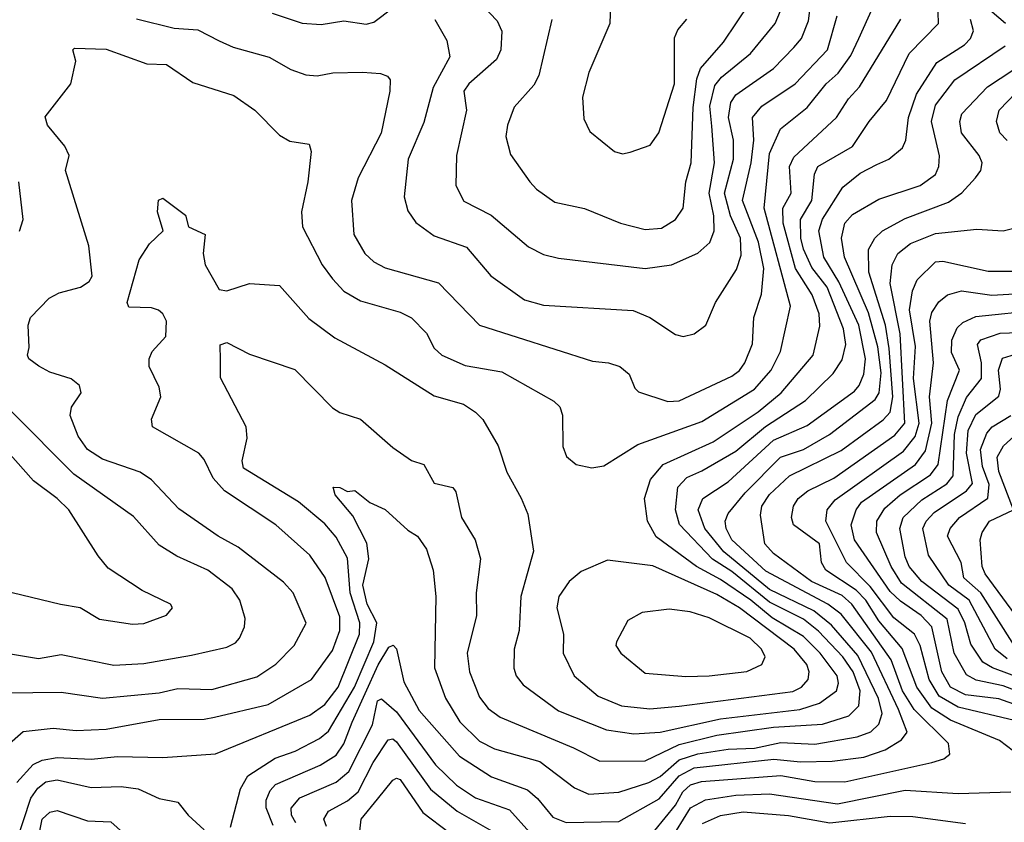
# Model space of a CAD drawing. Extents: x 1308313 to 1441400, y 959662 to 1036319.
# Tile 316 of 656: x 1363045 to 1365658, y 1003656 to 1005785. Entities that reach past the tile are written whole.
import ezdxf

# ---------------------------------------------------------------- set-up
doc = ezdxf.new("R2010")
doc.units = 0

msp = doc.modelspace()

# ---------------------------------------------------------------- linework, layer by layer
at = {"layer": '0CON10XD'}
for points in [[(1365660.5, 1005775), (1365496.7, 1005915)], [(1364146.4, 1005785), (1364179.1, 1005729.1), (1364186.2, 1005686.2), (1364142.7, 1005605), (1364117.8, 1005512.2), (1364075.8, 1005415), (1364065.4, 1005315), (1364075, 1005278), (1364096.5, 1005246.5), (1364145, 1005211.1), (1364231.2, 1005181.2), (1364295, 1005105.4), (1364385, 1005041.9), (1364435, 1005027.5), (1364673.1, 1005013.1), (1364717.5, 1004995), (1364785, 1004950), (1364805.4, 1004944.6), (1364835, 1004951.4), (1364865.7, 1004975), (1364891.8, 1005035), (1364947.4, 1005122.6), (1364959.9, 1005160.1), (1364958.2, 1005205), (1364931.4, 1005265), (1364915.5, 1005325), (1364939.5, 1005415), (1364938.8, 1005465), (1364926.3, 1005525), (1364931.9, 1005565), (1364945.3, 1005585), (1365045.3, 1005655), (1365098.9, 1005711.1), (1365119.6, 1005735), (1365137.9, 1005782.1), (1365148.3, 1005858.2)], [(1363395, 1004564.6), (1363365, 1004584.7), (1363265, 1004619.1), (1363225.4, 1004645), (1363200.2, 1004680.2), (1363179.2, 1004735), (1363182.6, 1004757.4), (1363208.6, 1004795), (1363204.4, 1004814.4), (1363182.4, 1004832.4), (1363125, 1004850), (1363096.3, 1004866.3), (1363070, 1004885), (1363066, 1004895), (1363070.8, 1004915), (1363067.5, 1004975), (1363074.4, 1004995), (1363123.7, 1005046.3), (1363150, 1005060), (1363206.7, 1005075), (1363229.5, 1005090.5), (1363237.5, 1005105), (1363229.2, 1005185), (1363167.1, 1005385), (1363177.1, 1005425), (1363165, 1005449.6), (1363119.6, 1005505), (1363112.8, 1005527.2), (1363180.8, 1005615), (1363194.2, 1005675), (1363186.2, 1005705), (1363190.6, 1005709.4), (1363275, 1005706.1), (1363382.5, 1005667.5), (1363435, 1005666.2), (1363505, 1005618.5), (1363613.6, 1005583.6), (1363669.2, 1005545), (1363735, 1005478.6), (1363762.2, 1005462.2), (1363813.8, 1005455), (1363818.5, 1005435), (1363810, 1005355), (1363793.1, 1005275), (1363795.3, 1005235.3), (1363847.6, 1005135), (1363875, 1005097.3), (1363905.6, 1005065), (1363949.5, 1005039.5), (1364055, 1005008.7), (1364085, 1004993.8), (1364125, 1004953.6), (1364145, 1004913.5), (1364165, 1004894.7), (1364227.7, 1004867.7), (1364325, 1004850.5), (1364462.7, 1004772.7), (1364478.1, 1004758.1), (1364485.9, 1004735.9), (1364486.7, 1004653.3), (1364496.2, 1004626.2), (1364522, 1004605), (1364563.6, 1004596.4), (1364595, 1004601.2), (1364685, 1004658.2), (1364855, 1004719.2), (1364995, 1004804.5), (1365039, 1004855), (1365064, 1004905), (1365090.6, 1005025), (1365020.3, 1005285), (1365035, 1005429.5), (1365063.5, 1005495), (1365135, 1005551.6), (1365185, 1005614.3), (1365216.7, 1005643.3), (1365250.3, 1005689.7), (1365271.4, 1005735), (1365321.5, 1005845)], [(1364252.3, 1005845), (1364312, 1005782), (1364324.7, 1005754.7), (1364322.2, 1005705), (1364310.5, 1005679.5), (1364237.1, 1005615), (1364224, 1005595), (1364231.2, 1005545), (1364204.1, 1005425), (1364202.3, 1005345), (1364223.5, 1005303.5), (1364296.5, 1005266.5), (1364395, 1005182.3), (1364435, 1005162.3), (1364475, 1005152.5), (1364705, 1005125.3), (1364775, 1005134.7), (1364845, 1005166), (1364876.3, 1005193.7), (1364887.5, 1005225), (1364887.4, 1005265), (1364874.4, 1005325), (1364888.5, 1005405), (1364882.1, 1005502.1), (1364876.7, 1005555), (1364890, 1005610), (1364907.3, 1005632.7), (1364984.7, 1005695), (1365050.2, 1005775), (1365071.3, 1005825)], [(1364457.3, 1005785), (1364422.9, 1005637.1), (1364409.1, 1005610.9), (1364357.4, 1005552.6), (1364339.2, 1005505), (1364335.4, 1005475), (1364347.6, 1005427.6), (1364398.9, 1005355), (1364416.9, 1005335), (1364465, 1005300.8), (1364544.1, 1005284.1), (1364639.2, 1005245), (1364705, 1005228.4), (1364747.8, 1005232.2), (1364785.2, 1005254.8), (1364805.8, 1005285), (1364812.7, 1005355), (1364827.2, 1005405), (1364831.8, 1005551.8), (1364841.7, 1005628.3), (1364851.3, 1005655), (1364912.5, 1005725), (1364982.1, 1005827.9)], [(1364612.5, 1005825), (1364611.1, 1005775), (1364555.7, 1005644.3), (1364538.9, 1005578.9), (1364541.9, 1005521.9), (1364558.5, 1005488.5), (1364623.8, 1005435), (1364645, 1005429.4)], [(1363578, 1004882), (1363577.6, 1004922.4), (1363595, 1004928.9), (1363655, 1004897.9), (1363775, 1004856.7), (1363875, 1004755.3), (1363895, 1004742.8), (1363949.2, 1004725), (1364035, 1004650), (1364085, 1004615.4), (1364118, 1004605), (1364145, 1004555.7), (1364195, 1004544.3), (1364202.6, 1004532.6), (1364217.8, 1004465), (1364253.9, 1004405), (1364267.8, 1004355), (1364256.5, 1004265), (1364257.2, 1004205), (1364232.5, 1004105), (1364238.8, 1004055), (1364265, 1003988.1), (1364287.9, 1003957.9), (1364320.5, 1003935), (1364515, 1003853.4), (1364585, 1003818.2), (1364705, 1003819.3), (1364795, 1003862.4), (1364895, 1003887.1), (1365045, 1003908.2), (1365175, 1003916.3), (1365245, 1003938.4), (1365272.1, 1003965), (1365274.9, 1004005), (1365256.9, 1004055), (1365228.9, 1004095), (1365165, 1004162.8), (1365125.1, 1004195.1), (1365035, 1004240.5), (1364935, 1004321.8), (1364883.9, 1004353.9), (1364796.3, 1004446.3), (1364785.2, 1004485), (1364791.9, 1004545), (1364815, 1004570.6), (1364855, 1004588), (1364945, 1004640.3), (1365024.5, 1004705.5), (1365130.5, 1004775), (1365203.6, 1004846.4), (1365227.3, 1004882.7), (1365236.9, 1004923.1), (1365231.5, 1004965), (1365187.5, 1005075), (1365147.4, 1005127.4), (1365125, 1005175.9), (1365117.7, 1005205), (1365117.2, 1005255), (1365146.9, 1005305), (1365154.1, 1005375), (1365162.7, 1005395), (1365255, 1005448.8), (1365299.2, 1005515), (1365345, 1005570), (1365405.7, 1005695), (1365483.2, 1005775), (1365482.6, 1005805)], [(1363715, 1005801.6), (1363795, 1005775.3), (1363845, 1005772.2), (1363905, 1005781.8), (1363965, 1005772.5), (1363985, 1005778.2), (1364035, 1005816.2)], [(1363562.2, 1003935), (1363705, 1003969), (1363819.6, 1004035), (1363875, 1004112.1), (1363894.4, 1004165), (1363895, 1004200.8), (1363855.7, 1004305.7), (1363815, 1004364.6), (1363724.8, 1004444.8), (1363588.7, 1004535), (1363559, 1004569), (1363535, 1004618.1), (1363520.5, 1004635), (1363397.5, 1004705), (1363395.4, 1004725), (1363419.7, 1004785), (1363415, 1004810), (1363389.1, 1004865), (1363388.5, 1004885), (1363396.9, 1004905), (1363433.1, 1004945), (1363434.6, 1004985), (1363425.4, 1005005), (1363414, 1005014), (1363395, 1005020.4), (1363335, 1005022.5), (1363330.6, 1005035), (1363362, 1005148), (1363389.5, 1005190.5), (1363425.8, 1005225), (1363411.2, 1005275), (1363413.5, 1005306.5), (1363425, 1005311.2), (1363485, 1005266.2), (1363493.3, 1005235), (1363537.1, 1005215), (1363532.5, 1005165), (1363537.5, 1005135), (1363575, 1005069.1), (1363595, 1005065.3), (1363655, 1005085.4), (1363735, 1005080), (1363812.5, 1004992.5), (1363881.1, 1004941.1), (1364015, 1004869.6), (1364145, 1004786.8), (1364223.3, 1004765), (1364255, 1004744.2), (1364274.5, 1004724.5), (1364314.7, 1004654.7), (1364337.8, 1004585), (1364375.9, 1004515.9), (1364393.7, 1004473.7), (1364408.8, 1004375), (1364374.7, 1004255), (1364370.8, 1004165), (1364357.6, 1004115), (1364356.6, 1004065), (1364362.7, 1004045), (1364380.9, 1004020.9), (1364475, 1003951.6), (1364601.9, 1003901.9), (1364675, 1003890.5), (1364745, 1003895.5), (1364905, 1003931.1), (1365115, 1003955.8), (1365167.6, 1003972.4), (1365212.3, 1004005), (1365217.9, 1004025), (1365214.5, 1004045), (1365168.8, 1004105), (1365125, 1004148.7), (1365041.4, 1004198.6), (1364985, 1004245.1), (1364905, 1004300.1), (1364841, 1004335), (1364733.7, 1004413.7), (1364711.4, 1004455), (1364702.9, 1004515), (1364719.2, 1004565), (1364752.6, 1004605), (1364885, 1004665.5), (1365005, 1004745.1), (1365066, 1004795), (1365150.9, 1004895), (1365168.1, 1004971.9), (1365166.9, 1005005), (1365147.6, 1005055), (1365103.9, 1005125), (1365070.9, 1005245), (1365070, 1005285), (1365091.9, 1005325), (1365087.9, 1005395), (1365099.6, 1005420.4), (1365212.9, 1005525), (1365244.3, 1005575), (1365273.2, 1005606.8), (1365383.6, 1005786.4)], [(1363355, 1005787), (1363455, 1005762), (1363517.8, 1005757.8), (1363575, 1005728.8), (1363611.7, 1005711.7), (1363707.1, 1005685), (1363765, 1005652.9), (1363805, 1005638.9), (1363835, 1005635.4), (1363876.5, 1005643.5), (1363955, 1005645.4), (1364002.4, 1005642.4), (1364021.2, 1005635), (1364028.1, 1005625), (1364027.3, 1005595), (1364004, 1005484), (1363943.4, 1005365), (1363925.3, 1005305), (1363932.2, 1005215), (1363961.4, 1005165), (1363985, 1005142.4), (1364015, 1005126.5), (1364156.6, 1005086.6), (1364265.7, 1004975), (1364565, 1004878.8), (1364607.5, 1004875), (1364638, 1004865), (1364662, 1004845), (1364677.3, 1004807.3), (1364687.6, 1004797.6), (1364765, 1004771.8), (1364795, 1004774), (1364935, 1004839.8), (1364955, 1004854.3), (1364969.6, 1004875), (1364989.4, 1004925), (1364993.4, 1004995), (1365013.2, 1005056.8), (1365020, 1005125), (1365005.3, 1005195), (1364963.5, 1005305), (1364986.3, 1005405), (1364993, 1005465), (1364989.4, 1005525), (1365014.7, 1005555), (1365103.2, 1005615), (1365188.9, 1005705), (1365214, 1005795)], [(1363605, 1003643.8), (1363631, 1003745), (1363650.6, 1003779.4), (1363723.3, 1003826.7), (1363776, 1003845), (1363841.2, 1003878.8), (1363865, 1003898.1), (1363933.9, 1004015), (1363985.2, 1004135), (1363993, 1004185), (1363967.7, 1004235), (1363955.8, 1004285), (1363972.1, 1004355), (1363966.7, 1004396.7), (1363929.2, 1004469.2), (1363882.5, 1004525), (1363877.5, 1004545), (1363895, 1004544.4), (1363915, 1004533.1), (1363935, 1004535.8), (1363974.7, 1004504.7), (1364015, 1004485.4), (1364075, 1004430.8), (1364101.2, 1004415), (1364125, 1004380.8), (1364142.8, 1004325), (1364149.8, 1004255), (1364146.2, 1004066.2), (1364175, 1003985.4), (1364212.9, 1003922.9), (1364265, 1003871.5), (1364305, 1003850.9), (1364425, 1003817.5), (1364517.7, 1003747.7), (1364555, 1003730.7), (1364635, 1003736), (1364715, 1003762), (1364745, 1003778.2), (1364795, 1003822.2), (1364845, 1003838.1), (1364925, 1003850.5), (1364995, 1003852.9), (1365065, 1003867.6), (1365155, 1003863.2), (1365266.9, 1003883.1), (1365303.6, 1003896.4), (1365325, 1003916.2), (1365333.3, 1003945), (1365324.3, 1003985), (1365268.7, 1004098.7), (1365199.3, 1004179.3), (1365152.8, 1004217.2), (1365035, 1004273.9), (1364913.6, 1004373.6), (1364863.2, 1004435), (1364845.2, 1004485), (1364857.6, 1004515), (1364925, 1004559), (1365045, 1004669.5), (1365135, 1004709), (1365260.3, 1004799.7), (1365272.5, 1004815), (1365284.9, 1004845.1), (1365289.6, 1004885), (1365271.8, 1004975), (1365219.1, 1005089.1), (1365179, 1005155), (1365165.4, 1005225), (1365175, 1005255.8), (1365229.2, 1005340.8), (1365275, 1005378.1), (1365319.5, 1005400.5), (1365351.5, 1005415), (1365388, 1005445), (1365396.2, 1005465), (1365403.2, 1005525), (1365425, 1005587.2), (1365478.4, 1005671.6), (1365551.7, 1005718.3), (1365568.3, 1005735), (1365575.6, 1005755), (1365567.7, 1005785)], [(1364645, 1005429.4), (1364665, 1005433.1), (1364718.1, 1005451.9), (1364741.2, 1005485), (1364782.4, 1005615), (1364783.1, 1005736.9), (1364791.8, 1005758.2), (1364815, 1005786.2)], [(1363717.7, 1003647.7), (1363699.7, 1003695), (1363699.4, 1003715), (1363709.6, 1003740.4), (1363723.7, 1003756.3), (1363842.6, 1003807.4), (1363885, 1003834), (1363905, 1003864.2), (1363927.9, 1003922.1), (1363996.5, 1004073.5), (1364025, 1004120.5), (1364036.2, 1004126.2), (1364045, 1004116.7), (1364065, 1004028.9), (1364105, 1003952.7), (1364211.9, 1003831.9), (1364297, 1003777), (1364392.5, 1003742.5), (1364419.6, 1003719.6), (1364459.9, 1003669.9), (1364495, 1003656), (1364635, 1003658.5), (1364741.8, 1003718.2), (1364795, 1003779.2), (1364835, 1003800.5), (1365046.6, 1003823.4), (1365117, 1003817), (1365201.2, 1003818.8), (1365285, 1003828.9), (1365341.7, 1003848.3), (1365385.1, 1003874.9), (1365399.6, 1003895), (1365376.9, 1003955), (1365305, 1004107.4), (1365225, 1004207.9), (1365189.1, 1004235), (1365025, 1004322), (1364934.9, 1004405), (1364919.7, 1004435), (1364917.2, 1004455), (1364924.8, 1004475), (1364969.9, 1004530.1), (1365063.7, 1004625), (1365125, 1004645.1), (1365193.8, 1004685), (1365315, 1004777.8), (1365325.4, 1004795), (1365331.4, 1004848.6), (1365322.5, 1004917.5), (1365297, 1005007), (1365233.8, 1005155), (1365225.5, 1005205), (1365234.8, 1005245), (1365255, 1005268.1), (1365325, 1005308.9), (1365434.8, 1005345.2), (1365475, 1005374.6), (1365484.1, 1005395), (1365486.1, 1005423.9), (1365464.8, 1005515), (1365475, 1005558), (1365526.8, 1005625), (1365660, 1005715)], [(1364730.9, 1003635), (1364785, 1003702.1), (1364805, 1003736.8), (1364825, 1003755.4), (1364854.6, 1003764.6), (1365065, 1003780.2), (1365155, 1003764.6), (1365235, 1003764), (1365465.2, 1003814.8), (1365497.5, 1003825), (1365512.9, 1003837.1), (1365509.7, 1003865), (1365418.2, 1003955), (1365387.9, 1004005), (1365357.2, 1004087.2), (1365253.3, 1004235), (1365227.7, 1004257.7), (1365146.2, 1004295), (1365045, 1004368.8), (1365022.1, 1004395), (1365010.5, 1004470.5), (1365014.8, 1004495), (1365035, 1004525.6), (1365087.5, 1004575), (1365225, 1004642.7), (1365336.2, 1004723.8), (1365355, 1004744.3), (1365361.9, 1004785), (1365352.4, 1004912.4), (1365342.2, 1004975), (1365298, 1005115), (1365297.4, 1005175), (1365314.5, 1005205.5), (1365334.9, 1005225.1), (1365395, 1005257.3), (1365509.5, 1005300.5), (1365545, 1005325.3), (1365581.1, 1005365), (1365595.4, 1005385), (1365598.8, 1005405), (1365591.1, 1005425), (1365543.9, 1005485), (1365539.5, 1005515), (1365545.3, 1005535), (1365613.1, 1005606.9), (1365747.8, 1005695)], [(1365665, 1005464.3), (1365645.8, 1005485), (1365636.8, 1005515), (1365643.7, 1005545), (1365711.3, 1005615)], [(1363045, 1005223.8), (1363054.2, 1005255), (1363043.1, 1005355)], [(1365682.5, 1003845), (1365645, 1003873.2), (1365515, 1003927), (1365465, 1003959.3), (1365425.3, 1004015), (1365387.1, 1004117.1), (1365325, 1004191), (1365289.9, 1004245), (1365265, 1004271.6), (1365183.8, 1004325), (1365172.8, 1004345), (1365167.6, 1004395), (1365098.1, 1004445), (1365093.5, 1004465), (1365098.1, 1004495), (1365111, 1004515), (1365136.4, 1004535), (1365205, 1004568.8), (1365367.4, 1004682.6), (1365393.5, 1004715), (1365381.4, 1004951.4), (1365354.6, 1005085.4), (1365360.5, 1005135), (1365375.1, 1005164.9), (1365408.5, 1005191.5), (1365475, 1005218.1), (1365585, 1005229.1), (1365655, 1005224.6), (1365755, 1005249.4)], [(1365685, 1003926.5), (1365535, 1003961.2), (1365485, 1003990.7), (1365458, 1004035), (1365434.4, 1004125), (1365419.4, 1004155), (1365365, 1004198.9), (1365301.8, 1004281.8), (1365238.6, 1004345), (1365183.8, 1004455), (1365188.1, 1004485), (1365208.7, 1004511.3), (1365389.9, 1004640.1), (1365421, 1004679), (1365432.1, 1004715), (1365417.2, 1004832.8), (1365422.1, 1004917.9), (1365406.3, 1005015), (1365413.9, 1005066.1), (1365426.8, 1005095), (1365475, 1005142.5), (1365495, 1005144.3), (1365615, 1005117.9), (1365685, 1005117.8)], [(1365695, 1003965.3), (1365643.6, 1003983.6), (1365555, 1003994.1), (1365515, 1004014.9), (1365492.4, 1004055), (1365465.1, 1004175), (1365437.1, 1004205), (1365382.4, 1004242.4), (1365355, 1004268.7), (1365260.2, 1004405), (1365251, 1004445), (1365264.5, 1004485), (1365279.1, 1004505), (1365422.2, 1004605), (1365448.6, 1004641.4), (1365465.6, 1004715), (1365459.2, 1004785), (1365470, 1004875), (1365459.7, 1004985), (1365465, 1005008.2), (1365483.7, 1005036.3), (1365507.3, 1005055), (1365544.3, 1005065.7), (1365625, 1005054.6), (1365685, 1005057.5)], [(1365517.5, 1004902.5), (1365518.5, 1004935), (1365532.8, 1004967.2), (1365548.1, 1004981.9), (1365582.4, 1004997.6), (1365753.1, 1005015)], [(1365709.6, 1004035), (1365626, 1004066), (1365601, 1004081), (1365569, 1004129), (1365552.8, 1004185), (1365535, 1004221.3), (1365439, 1004295), (1365405.2, 1004335), (1365395, 1004360), (1365380.5, 1004435), (1365389.5, 1004465), (1365438.6, 1004511.4), (1365505, 1004554.2), (1365522.1, 1004575), (1365525.2, 1004684.8), (1365535, 1004731.2), (1365557.5, 1004782.5), (1365597.1, 1004832.9), (1365597.1, 1004875), (1365586.4, 1004923.6), (1365595, 1004935.5), (1365646.4, 1004953.6), (1365745, 1004957)], [(1365705, 1003998.6), (1365655, 1004018), (1365583.3, 1004033.3), (1365557.7, 1004047.7), (1365524.7, 1004104.7), (1365505.9, 1004195), (1365385, 1004290.6), (1365357.3, 1004335), (1365318.8, 1004425), (1365319.7, 1004455), (1365340.3, 1004489.7), (1365381.3, 1004525), (1365461.9, 1004578.1), (1365482.4, 1004605), (1365507.2, 1004775), (1365539, 1004855), (1365517.5, 1004902.5)], [(1365665, 1004089.8), (1365633.2, 1004115), (1365564.4, 1004245), (1365510.6, 1004285), (1365456.9, 1004365), (1365441.8, 1004435), (1365450.2, 1004455), (1365471.9, 1004478.1), (1365557, 1004535), (1365573.1, 1004555), (1365557.5, 1004635), (1365562.1, 1004695), (1365582.3, 1004737.7), (1365643.6, 1004786.4), (1365647.7, 1004805), (1365642.7, 1004855), (1365652.7, 1004887.3), (1365721.6, 1004908.4)], [(1363037.8, 1003762.2), (1363080.8, 1003809.2), (1363105, 1003821), (1363145, 1003828.1), (1363235, 1003823.8), (1363305, 1003831), (1363425, 1003828.2), (1363565, 1003838), (1363815, 1003940.7), (1363855, 1003968.3), (1363890.3, 1004015), (1363947, 1004155), (1363947.4, 1004185), (1363922.5, 1004265), (1363915, 1004357.1), (1363885, 1004412.2), (1363855, 1004448.2), (1363785, 1004506.1), (1363639.1, 1004595), (1363635.8, 1004615), (1363648.9, 1004675), (1363645.9, 1004705), (1363578, 1004835), (1363578, 1004882)], [(1363005, 1004105.8), (1363095, 1004091.1), (1363155, 1004101.4), (1363295, 1004072.7), (1363375, 1004077), (1363500.9, 1004099.1), (1363595, 1004120.9), (1363617.7, 1004132.3), (1363628.2, 1004145), (1363642.1, 1004175), (1363643.6, 1004196.4), (1363629.6, 1004245), (1363609.3, 1004275), (1363544.5, 1004325), (1363462.1, 1004362.1), (1363415, 1004391.3), (1363347.3, 1004467.3), (1363189.1, 1004579.1), (1363024.7, 1004745)], [(1365684.6, 1004124.6), (1365595, 1004264.9), (1365550.3, 1004305), (1365543.3, 1004345), (1365507, 1004415), (1365514.4, 1004435), (1365538.5, 1004465), (1365614.2, 1004515.8), (1365617.6, 1004552.4), (1365599.5, 1004599.5), (1365594.7, 1004645), (1365611.5, 1004688.5), (1365625.1, 1004704.9), (1365675, 1004735.2)], [(1365745, 1004127.8), (1365607, 1004315), (1365599, 1004335), (1365594, 1004405), (1365598.6, 1004425), (1365618.3, 1004455), (1365681.8, 1004485), (1365643.1, 1004586.9), (1365639, 1004625), (1365655.2, 1004655), (1365729.4, 1004720.6)], [(1363025, 1004265.8), (1363153.3, 1004235), (1363205.5, 1004225.5), (1363256.7, 1004195), (1363345, 1004181.8), (1363375, 1004183.8), (1363435, 1004205.6), (1363450.6, 1004225), (1363445.7, 1004235), (1363370.7, 1004270.7), (1363280.4, 1004330.4), (1363253.2, 1004363.2), (1363175.4, 1004485), (1363145.1, 1004515.1), (1363081.8, 1004561.8), (1362965, 1004692.7)], [(1363005, 1003999.7), (1363155, 1004001.1), (1363265, 1003985.2), (1363415, 1003999.7), (1363465, 1004011.1), (1363555, 1004008.5), (1363675, 1004041.9), (1363725, 1004075.3), (1363773.3, 1004125), (1363805.3, 1004184.7), (1363771.3, 1004265), (1363745, 1004293.2), (1363625, 1004385.9), (1363571.8, 1004415), (1363467.3, 1004487.3), (1363395, 1004564.6)], [(1364717.3, 1003957.3), (1364795, 1003964.5), (1365096.4, 1004003.6), (1365119.7, 1004015), (1365137.6, 1004035), (1365140, 1004055), (1365133.8, 1004075), (1365100.6, 1004115), (1364955, 1004224.9), (1364895, 1004260.7), (1364725, 1004336), (1364605, 1004351.8), (1364535, 1004321.8), (1364503.1, 1004295), (1364475.4, 1004255), (1364470.6, 1004225), (1364488.2, 1004155), (1364487.3, 1004105), (1364516.2, 1004045), (1364580.4, 1003990.4), (1364642.5, 1003965), (1364717.3, 1003957.3)], [(1364812.8, 1004042.8), (1364875, 1004044.8), (1364975, 1004056.4), (1365014.3, 1004075), (1365022.9, 1004095), (1365013.3, 1004115), (1364983.3, 1004145), (1364875, 1004198.9), (1364824, 1004214), (1364768.2, 1004221.8), (1364697.1, 1004212.9), (1364658.7, 1004191.3), (1364628.6, 1004135), (1364627.1, 1004125), (1364640, 1004105), (1364705, 1004051.5), (1364812.8, 1004042.8)], [(1363778.2, 1003655), (1363766.8, 1003675), (1363765.9, 1003694.1), (1363788.9, 1003721.1), (1363885, 1003762.5), (1363919, 1003791), (1363981.3, 1003915), (1363995, 1003978.6), (1364005, 1003983.4), (1364045, 1003949.4), (1364148.4, 1003808.4), (1364204.4, 1003754.4), (1364255, 1003721), (1364345, 1003689.3), (1364399, 1003629)], [(1363010.9, 1003859.1), (1363055, 1003896.8), (1363134.4, 1003905.6), (1363195, 1003899.6), (1363275, 1003903.7), (1363415, 1003928.7), (1363535, 1003929.4), (1363562.2, 1003935)], [(1363859, 1003645), (1363851.9, 1003665), (1363864.6, 1003685.4), (1363915, 1003712.9), (1363943.1, 1003736.9), (1363983.2, 1003815), (1364023.4, 1003875), (1364035, 1003877.7), (1364045, 1003869.8), (1364135, 1003744.4), (1364206.2, 1003686.2), (1364305, 1003629.5)], [(1363035, 1003598.8), (1363075, 1003720.2), (1363093.6, 1003746.4), (1363115, 1003763.2), (1363145, 1003769), (1363235, 1003748.4), (1363315, 1003751.3), (1363360, 1003745), (1363415, 1003719.5), (1363465, 1003710), (1363492, 1003675), (1363535, 1003636.2)], [(1363946.6, 1003625), (1363951.1, 1003665), (1363995, 1003717.6), (1364035, 1003767.9), (1364045, 1003773.2), (1364055, 1003769.8), (1364115, 1003682.4), (1364255, 1003576.2)], [(1364787.8, 1003635), (1364825, 1003694.5), (1364865, 1003716.2), (1364945, 1003728.7), (1365035, 1003732), (1365215, 1003704.9), (1365395, 1003741.8), (1365535, 1003733.1), (1365675, 1003737.1)], [(1363025, 1003476.6), (1363065, 1003526.6), (1363087.6, 1003575), (1363105.3, 1003665), (1363125, 1003682.9), (1363145, 1003687.4), (1363225, 1003660.2), (1363287.3, 1003657.3), (1363329.6, 1003619.6), (1363386.7, 1003615), (1363408.9, 1003605), (1363409.2, 1003585), (1363383.3, 1003535), (1363378.6, 1003475), (1363388.8, 1003425), (1363422.6, 1003327.4)], [(1364857.1, 1003652.9), (1364905, 1003674.3), (1364965, 1003684.4), (1365085, 1003673.9), (1365195, 1003654.7), (1365355, 1003672.3), (1365415, 1003671.9), (1365555, 1003653.2)]]:
    msp.add_lwpolyline(points, dxfattribs=at)

doc.saveas('drawing.dxf')
